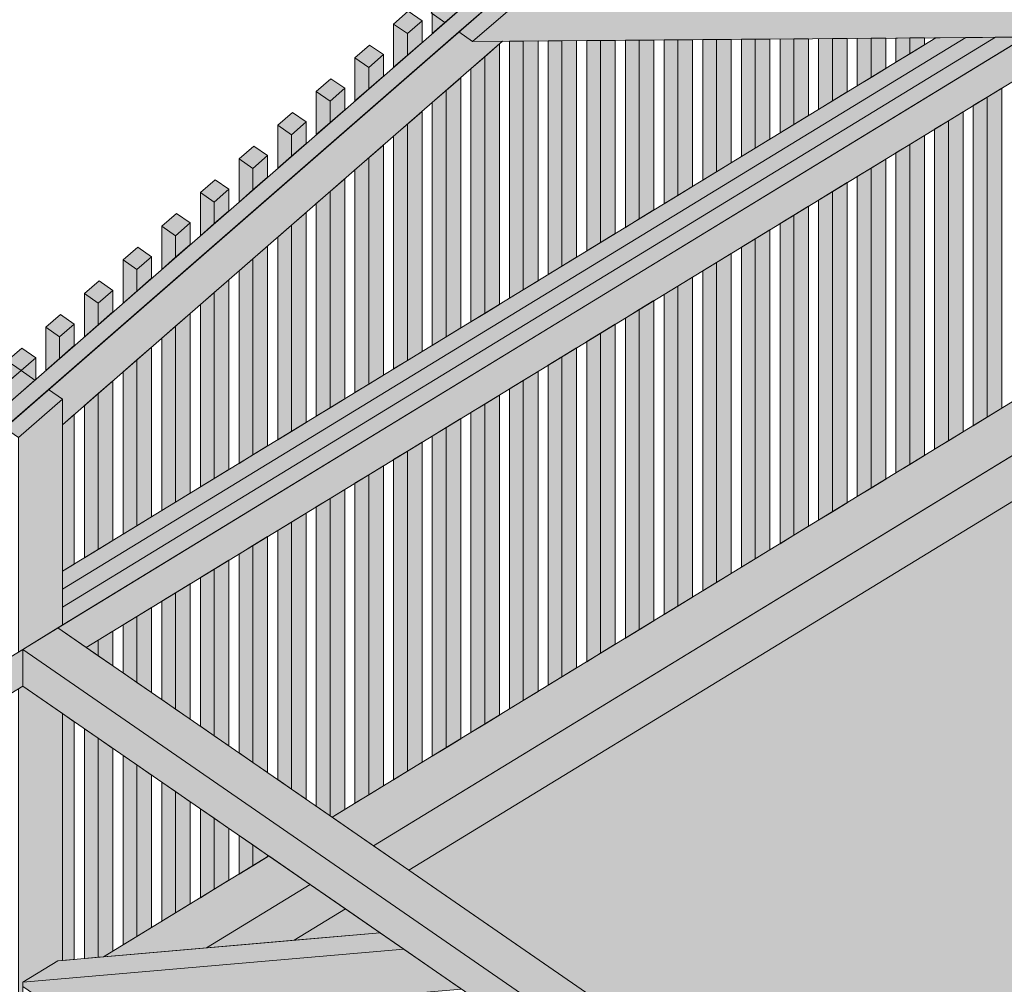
# Model space of a CAD drawing. Header units: millimetres. Extents: x 0 to 1517, y -116 to 725.
# Tile 402 of 501: x 1068 to 1092, y 638 to 662. Entities that reach past the tile are written whole.
import ezdxf

# ---------------------------------------------------------------- set-up
doc = ezdxf.new("R2010")
doc.units = ezdxf.units.MM
doc.layers.add('Ech.1_100', color=7, linetype='Continuous')

msp = doc.modelspace()

# ---------------------------------------------------------------- hatches: boundary and pattern name
at = {"layer": 'Ech.1_100', "linetype": 'Continuous', "lineweight": 5, "true_color": 0xd4c4b3, "transparency": 33554687}
for points in [[(1097.756, 678.441), (1097.413, 678.678), (999.659, 593.46), (1000.001, 593.223), (1097.756, 678.441)], [(1098.098, 664.99), (1068.851, 647.126), (1069.552, 646.642), (1098.098, 664.077), (1098.098, 664.99)], [(1079.884, 661.686), (1079.142, 661.68), (1078.8, 661.916), (1068.618, 653.04), (1068.96, 652.804), (1068.96, 652.163), (1079.884, 661.686)], [(1092.861, 661.791), (1092.121, 661.785), (1068.96, 647.638), (1068.96, 647.193), (1092.861, 661.791)], [(1092.121, 661.785), (1091.382, 661.779), (1068.96, 648.084), (1068.96, 647.638), (1092.121, 661.785)], [(1091.382, 661.779), (1090.642, 661.773), (1068.96, 648.53), (1068.96, 648.084), (1091.382, 661.779)], [(1045.443, 631.916), (1067.977, 645.679), (1067.977, 646.592), (1047.46, 634.061), (1045.443, 632.302), (1045.443, 631.916)]]:
    msp.add_hatch(color=9, dxfattribs=at).paths.add_polyline_path(points)
at = {"layer": 'Ech.1_100', "linetype": 'Continuous', "lineweight": 5, "true_color": 0xe0d9d1, "transparency": 33554687}
for points in [[(1079.677, 663.216), (1079.335, 663.453), (1078.115, 662.389), (1078.457, 662.153), (1079.677, 663.216)], [(1078.8, 661.916), (1079.142, 661.68), (1080.362, 662.743), (1080.02, 662.98), (1078.8, 661.916)], [(1094.609, 662.858), (1080.362, 662.743), (1079.142, 661.68), (1092.861, 661.791), (1094.609, 662.858)], [(1076.847, 639.555), (1068.851, 638.862), (1067.977, 638.328), (1077.436, 639.148), (1076.847, 639.555)], [(1069.281, 637.327), (1078.869, 638.158), (1077.436, 639.148), (1067.977, 638.328), (1067.977, 638.227), (1069.281, 637.327)]]:
    msp.add_hatch(color=254, dxfattribs=at).paths.add_polyline_path(points)
at = {"layer": 'Ech.1_100', "linetype": 'Continuous', "lineweight": 5, "true_color": 0xeaddd7, "transparency": 33554687}
for points in [[(1077.888, 662.192), (1077.546, 662.429), (1077.181, 662.111), (1077.524, 661.875), (1077.888, 662.192)], [(1078.457, 662.153), (1078.14, 662.371), (1078.14, 661.877), (1078.457, 662.153)], [(1077.524, 661.875), (1077.181, 662.111), (1077.181, 661.041), (1077.524, 661.339), (1077.524, 661.875)], [(1077.524, 661.339), (1077.888, 661.657), (1077.888, 662.192), (1077.524, 661.875), (1077.524, 661.339)], [(1079.442, 654.932), (1079.806, 655.154), (1079.806, 661.618), (1079.442, 661.301), (1079.442, 654.932)], [(1080.401, 661.69), (1080.059, 661.687), (1080.059, 655.309), (1080.401, 655.518), (1080.401, 661.69)], [(1080.766, 661.693), (1080.401, 661.69), (1080.401, 655.518), (1080.766, 655.74), (1080.766, 661.693)], [(1081.36, 661.698), (1081.018, 661.695), (1081.018, 655.894), (1081.36, 656.104), (1081.36, 661.698)], [(1081.725, 661.701), (1081.36, 661.698), (1081.36, 656.104), (1081.725, 656.326), (1081.725, 661.701)], [(1082.32, 661.705), (1081.977, 661.703), (1081.977, 656.48), (1082.32, 656.689), (1082.32, 661.705)], [(1082.684, 661.708), (1082.32, 661.705), (1082.32, 656.689), (1082.684, 656.912), (1082.684, 661.708)], [(1083.279, 661.713), (1082.936, 661.71), (1082.936, 657.066), (1083.279, 657.275), (1083.279, 661.713)], [(1083.643, 661.716), (1083.279, 661.713), (1083.279, 657.275), (1083.643, 657.498), (1083.643, 661.716)], [(1084.238, 661.721), (1083.895, 661.718), (1083.895, 657.652), (1084.238, 657.861), (1084.238, 661.721)], [(1084.602, 661.724), (1084.238, 661.721), (1084.238, 657.861), (1084.602, 658.084), (1084.602, 661.724)], [(1085.197, 661.729), (1084.854, 661.726), (1084.854, 658.238), (1085.197, 658.447), (1085.197, 661.729)], [(1085.561, 661.732), (1085.197, 661.729), (1085.197, 658.447), (1085.561, 658.669), (1085.561, 661.732)], [(1086.156, 661.736), (1085.813, 661.734), (1085.813, 658.823), (1086.156, 659.033), (1086.156, 661.736)], [(1086.52, 661.739), (1086.156, 661.736), (1086.156, 659.033), (1086.52, 659.255), (1086.52, 661.739)], [(1087.115, 661.744), (1086.773, 661.741), (1086.773, 659.409), (1087.115, 659.618), (1087.115, 661.744)], [(1087.479, 661.747), (1087.115, 661.744), (1087.115, 659.618), (1087.479, 659.841), (1087.479, 661.747)], [(1088.074, 661.752), (1087.732, 661.749), (1087.732, 659.995), (1088.074, 660.204), (1088.074, 661.752)], [(1088.438, 661.755), (1088.074, 661.752), (1088.074, 660.204), (1088.438, 660.427), (1088.438, 661.755)], [(1089.033, 661.76), (1088.691, 661.757), (1088.691, 660.581), (1089.033, 660.79), (1089.033, 661.76)], [(1089.398, 661.763), (1089.033, 661.76), (1089.033, 660.79), (1089.398, 661.013), (1089.398, 661.763)], [(1089.992, 661.767), (1089.65, 661.765), (1089.65, 661.167), (1089.992, 661.376), (1089.992, 661.767)], [(1090.357, 661.77), (1089.992, 661.767), (1089.992, 661.376), (1090.357, 661.598), (1090.357, 661.77)], [(1090.642, 661.773), (1090.609, 661.772), (1090.609, 661.753), (1090.642, 661.773)], [(1076.929, 661.356), (1076.586, 661.592), (1076.222, 661.275), (1076.565, 661.038), (1076.929, 661.356)], [(1076.565, 660.503), (1076.929, 660.821), (1076.929, 661.356), (1076.565, 661.038), (1076.565, 660.503)], [(1076.565, 661.038), (1076.222, 661.275), (1076.222, 660.205), (1076.565, 660.503), (1076.565, 661.038)], [(1079.1, 654.723), (1079.442, 654.932), (1079.442, 661.301), (1079.1, 661.002), (1079.1, 654.723)], [(1075.97, 660.52), (1075.627, 660.756), (1075.263, 660.439), (1075.606, 660.202), (1075.97, 660.52)], [(1078.483, 654.346), (1078.847, 654.569), (1078.847, 660.782), (1078.483, 660.465), (1078.483, 654.346)], [(1075.606, 660.202), (1075.263, 660.439), (1075.263, 659.368), (1075.606, 659.667), (1075.606, 660.202)], [(1075.606, 659.667), (1075.97, 659.985), (1075.97, 660.52), (1075.606, 660.202), (1075.606, 659.667)], [(1078.14, 654.137), (1078.483, 654.346), (1078.483, 660.465), (1078.14, 660.166), (1078.14, 654.137)], [(1091.911, 652.353), (1092.275, 652.575), (1092.275, 660.52), (1091.911, 660.298), (1091.911, 652.353)], [(1091.568, 652.143), (1091.911, 652.353), (1091.911, 660.298), (1091.568, 660.089), (1091.568, 652.143)], [(1075.011, 659.684), (1074.668, 659.92), (1074.304, 659.603), (1074.647, 659.366), (1075.011, 659.684)], [(1077.524, 653.76), (1077.888, 653.983), (1077.888, 659.946), (1077.524, 659.628), (1077.524, 653.76)], [(1090.952, 651.767), (1091.316, 651.989), (1091.316, 659.934), (1090.952, 659.712), (1090.952, 651.767)], [(1074.647, 658.831), (1075.011, 659.148), (1075.011, 659.684), (1074.647, 659.366), (1074.647, 658.831)], [(1090.609, 651.557), (1090.952, 651.767), (1090.952, 659.712), (1090.609, 659.503), (1090.609, 651.557)], [(1074.647, 659.366), (1074.304, 659.603), (1074.304, 658.532), (1074.647, 658.831), (1074.647, 659.366)], [(1077.181, 653.551), (1077.524, 653.76), (1077.524, 659.628), (1077.181, 659.33), (1077.181, 653.551)], [(1089.992, 651.181), (1090.357, 651.403), (1090.357, 659.349), (1089.992, 659.126), (1089.992, 651.181)], [(1074.052, 658.848), (1073.709, 659.084), (1073.345, 658.767), (1073.687, 658.53), (1074.052, 658.848)], [(1076.565, 653.175), (1076.929, 653.397), (1076.929, 659.11), (1076.565, 658.792), (1076.565, 653.175)], [(1089.992, 659.126), (1089.65, 658.917), (1089.65, 650.972), (1089.992, 651.181), (1089.992, 659.126)], [(1073.687, 658.53), (1073.345, 658.767), (1073.345, 657.696), (1073.687, 657.995), (1073.687, 658.53)], [(1073.687, 657.995), (1074.052, 658.312), (1074.052, 658.848), (1073.687, 658.53), (1073.687, 657.995)], [(1076.222, 652.965), (1076.565, 653.175), (1076.565, 658.792), (1076.222, 658.494), (1076.222, 652.965)], [(1089.033, 650.595), (1089.398, 650.818), (1089.398, 658.763), (1089.033, 658.54), (1089.033, 650.595)], [(1088.691, 650.386), (1089.033, 650.595), (1089.033, 658.54), (1088.691, 658.331), (1088.691, 650.386)], [(1072.386, 657.93), (1072.728, 657.694), (1073.093, 658.011), (1072.75, 658.248), (1072.386, 657.93)], [(1075.606, 652.589), (1075.97, 652.811), (1075.97, 658.274), (1075.606, 657.956), (1075.606, 652.589)], [(1088.074, 650.009), (1088.438, 650.232), (1088.438, 658.177), (1088.074, 657.955), (1088.074, 650.009)], [(1072.728, 657.694), (1072.386, 657.93), (1072.386, 656.86), (1072.728, 657.159), (1072.728, 657.694)], [(1073.093, 658.011), (1072.728, 657.694), (1072.728, 657.159), (1073.093, 657.476), (1073.093, 658.011)], [(1075.263, 652.379), (1075.606, 652.589), (1075.606, 657.956), (1075.263, 657.658), (1075.263, 652.379)], [(1088.074, 657.955), (1087.732, 657.745), (1087.732, 649.8), (1088.074, 650.009), (1088.074, 657.955)], [(1087.115, 649.423), (1087.479, 649.646), (1087.479, 657.591), (1087.115, 657.369), (1087.115, 649.423)], [(1072.133, 657.175), (1071.791, 657.412), (1071.427, 657.094), (1071.769, 656.858), (1072.133, 657.175)], [(1074.647, 652.003), (1075.011, 652.225), (1075.011, 657.438), (1074.647, 657.12), (1074.647, 652.003)], [(1086.773, 649.214), (1087.115, 649.423), (1087.115, 657.369), (1086.773, 657.159), (1086.773, 649.214)], [(1071.769, 656.858), (1071.427, 657.094), (1071.427, 656.024), (1071.769, 656.323), (1071.769, 656.858)], [(1071.769, 656.323), (1072.133, 656.64), (1072.133, 657.175), (1071.769, 656.858), (1071.769, 656.323)], [(1074.304, 651.794), (1074.647, 652.003), (1074.647, 657.12), (1074.304, 656.821), (1074.304, 651.794)], [(1086.156, 648.838), (1086.52, 649.06), (1086.52, 657.005), (1086.156, 656.783), (1086.156, 648.838)], [(1086.156, 656.783), (1085.813, 656.574), (1085.813, 648.628), (1086.156, 648.838), (1086.156, 656.783)], [(1070.468, 656.258), (1070.81, 656.022), (1071.174, 656.339), (1070.832, 656.576), (1070.468, 656.258)], [(1073.687, 651.417), (1074.052, 651.64), (1074.052, 656.601), (1073.687, 656.284), (1073.687, 651.417)], [(1070.81, 656.022), (1070.468, 656.258), (1070.468, 655.188), (1070.81, 655.486), (1070.81, 656.022)], [(1070.81, 655.486), (1071.174, 655.804), (1071.174, 656.339), (1070.81, 656.022), (1070.81, 655.486)], [(1073.345, 651.208), (1073.687, 651.417), (1073.687, 656.284), (1073.345, 655.985), (1073.345, 651.208)], [(1085.197, 648.252), (1085.561, 648.474), (1085.561, 656.42), (1085.197, 656.197), (1085.197, 648.252)], [(1084.854, 648.043), (1085.197, 648.252), (1085.197, 656.197), (1084.854, 655.988), (1084.854, 648.043)], [(1070.215, 655.503), (1069.873, 655.74), (1069.508, 655.422), (1069.851, 655.186), (1070.215, 655.503)], [(1072.728, 650.831), (1073.093, 651.054), (1073.093, 655.765), (1072.728, 655.448), (1072.728, 650.831)], [(1084.238, 647.666), (1084.602, 647.888), (1084.602, 655.834), (1084.238, 655.611), (1084.238, 647.666)], [(1069.851, 654.65), (1070.215, 654.968), (1070.215, 655.503), (1069.851, 655.186), (1069.851, 654.65)], [(1083.895, 647.457), (1084.238, 647.666), (1084.238, 655.611), (1083.895, 655.402), (1083.895, 647.457)], [(1069.851, 655.186), (1069.508, 655.422), (1069.508, 654.352), (1069.851, 654.65), (1069.851, 655.186)], [(1072.386, 650.622), (1072.728, 650.831), (1072.728, 655.448), (1072.386, 655.149), (1072.386, 650.622)], [(1083.643, 655.248), (1083.279, 655.025), (1083.279, 647.08), (1083.643, 647.303), (1083.643, 655.248)], [(1082.936, 646.871), (1083.279, 647.08), (1083.279, 655.025), (1082.936, 654.816), (1082.936, 646.871)], [(1069.256, 654.667), (1068.914, 654.903), (1068.549, 654.586), (1068.892, 654.349), (1069.256, 654.667)], [(1071.769, 650.245), (1072.133, 650.468), (1072.133, 654.929), (1071.769, 654.612), (1071.769, 650.245)], [(1068.892, 654.349), (1068.549, 654.586), (1068.549, 653.516), (1068.892, 653.814), (1068.892, 654.349)], [(1068.892, 653.814), (1069.256, 654.132), (1069.256, 654.667), (1068.892, 654.349), (1068.892, 653.814)], [(1071.427, 650.036), (1071.769, 650.245), (1071.769, 654.612), (1071.427, 654.313), (1071.427, 650.036)], [(1082.32, 646.494), (1082.684, 646.717), (1082.684, 654.662), (1082.32, 654.44), (1082.32, 646.494)], [(1081.977, 646.285), (1082.32, 646.494), (1082.32, 654.44), (1081.977, 654.23), (1081.977, 646.285)], [(1068.297, 653.831), (1067.954, 654.067), (1067.59, 653.75), (1067.933, 653.513), (1068.297, 653.831)], [(1070.81, 649.66), (1071.174, 649.882), (1071.174, 654.093), (1070.81, 653.776), (1070.81, 649.66)], [(1081.725, 654.076), (1081.36, 653.854), (1081.36, 645.909), (1081.725, 646.131), (1081.725, 654.076)], [(1067.933, 653.513), (1068.275, 653.277), (1068.297, 653.296), (1068.297, 653.831), (1067.933, 653.513)], [(1070.468, 649.45), (1070.81, 649.66), (1070.81, 653.776), (1070.468, 653.477), (1070.468, 649.45)], [(1081.36, 653.854), (1081.018, 653.645), (1081.018, 645.699), (1081.36, 645.909), (1081.36, 653.854)], [(1067.933, 653.513), (1067.59, 653.75), (1067.59, 653.215), (1067.933, 653.513)], [(1080.401, 645.323), (1080.766, 645.545), (1080.766, 653.49), (1080.401, 653.268), (1080.401, 645.323)], [(1069.851, 649.074), (1070.215, 649.296), (1070.215, 653.257), (1069.851, 652.939), (1069.851, 649.074)], [(1080.401, 653.268), (1080.059, 653.059), (1080.059, 645.114), (1080.401, 645.323), (1080.401, 653.268)], [(1069.508, 648.865), (1069.851, 649.074), (1069.851, 652.939), (1069.508, 652.641), (1069.508, 648.865)], [(1079.442, 644.737), (1079.806, 644.959), (1079.806, 652.905), (1079.442, 652.682), (1079.442, 644.737)], [(1079.1, 644.528), (1079.442, 644.737), (1079.442, 652.682), (1079.1, 652.473), (1079.1, 644.528)], [(1068.96, 648.53), (1069.256, 648.71), (1069.256, 652.421), (1068.96, 652.163), (1068.96, 648.53)], [(1078.483, 644.151), (1078.847, 644.374), (1078.847, 652.319), (1078.483, 652.096), (1078.483, 644.151)], [(1078.14, 643.942), (1078.483, 644.151), (1078.483, 652.096), (1078.14, 651.887), (1078.14, 643.942)], [(1077.524, 643.565), (1077.888, 643.788), (1077.888, 651.733), (1077.524, 651.511), (1077.524, 643.565)], [(1077.181, 643.356), (1077.524, 643.565), (1077.524, 651.511), (1077.181, 651.301), (1077.181, 643.356)], [(1076.565, 642.979), (1076.929, 643.202), (1076.929, 651.147), (1076.565, 650.925), (1076.565, 642.979)], [(1076.565, 650.925), (1076.222, 650.716), (1076.222, 642.77), (1076.565, 642.979), (1076.565, 650.925)], [(1075.658, 642.426), (1075.97, 642.616), (1075.97, 650.561), (1075.606, 650.339), (1075.606, 642.462), (1075.658, 642.426)], [(1075.606, 650.339), (1075.263, 650.13), (1075.263, 642.698), (1075.606, 642.462), (1075.606, 650.339)], [(1075.011, 649.976), (1074.647, 649.753), (1074.647, 643.124), (1075.011, 642.873), (1075.011, 649.976)], [(1074.647, 649.753), (1074.304, 649.544), (1074.304, 643.361), (1074.647, 643.124), (1074.647, 649.753)], [(1074.052, 649.39), (1073.687, 649.167), (1073.687, 643.786), (1074.052, 643.535), (1074.052, 649.39)], [(1073.687, 649.167), (1073.345, 648.958), (1073.345, 644.023), (1073.687, 643.786), (1073.687, 649.167)], [(1073.093, 648.804), (1072.728, 648.581), (1072.728, 644.449), (1073.093, 644.197), (1073.093, 648.804)], [(1072.728, 648.581), (1072.386, 648.372), (1072.386, 644.685), (1072.728, 644.449), (1072.728, 648.581)], [(1072.133, 648.218), (1071.769, 647.996), (1071.769, 645.111), (1072.133, 644.859), (1072.133, 648.218)], [(1071.769, 647.996), (1071.427, 647.786), (1071.427, 645.347), (1071.769, 645.111), (1071.769, 647.996)], [(1071.174, 647.632), (1070.81, 647.41), (1070.81, 645.773), (1071.174, 645.522), (1071.174, 647.632)], [(1070.81, 647.41), (1070.468, 647.201), (1070.468, 646.01), (1070.81, 645.773), (1070.81, 647.41)], [(1070.215, 647.046), (1069.851, 646.824), (1069.851, 646.435), (1070.215, 646.184), (1070.215, 647.046)], [(1069.851, 646.824), (1069.552, 646.642), (1069.851, 646.435), (1069.851, 646.824)], [(1068.96, 638.871), (1069.256, 638.897), (1069.256, 644.796), (1068.96, 645), (1068.96, 638.871)], [(1069.508, 638.919), (1069.851, 638.949), (1069.851, 644.385), (1069.508, 644.622), (1069.508, 638.919)], [(1069.851, 638.949), (1069.984, 638.96), (1070.215, 639.101), (1070.215, 644.134), (1069.851, 644.385), (1069.851, 638.949)], [(1070.468, 639.255), (1070.81, 639.465), (1070.81, 643.723), (1070.468, 643.96), (1070.468, 639.255)], [(1070.81, 639.465), (1071.174, 639.687), (1071.174, 643.472), (1070.81, 643.723), (1070.81, 639.465)], [(1071.427, 639.841), (1071.769, 640.05), (1071.769, 643.061), (1071.427, 643.297), (1071.427, 639.841)], [(1071.769, 640.05), (1072.133, 640.273), (1072.133, 642.809), (1071.769, 643.061), (1071.769, 640.05)], [(1072.386, 640.427), (1072.728, 640.636), (1072.728, 642.399), (1072.386, 642.635), (1072.386, 640.427)], [(1072.728, 640.636), (1073.093, 640.859), (1073.093, 642.147), (1072.728, 642.399), (1072.728, 640.636)], [(1073.345, 641.013), (1073.687, 641.222), (1073.687, 641.736), (1073.345, 641.973), (1073.345, 641.013)], [(1073.687, 641.222), (1074.052, 641.445), (1074.052, 641.485), (1073.687, 641.736), (1073.687, 641.222)]]:
    msp.add_hatch(color=254, dxfattribs=at).paths.add_polyline_path(points)
at = {"layer": 'Ech.1_100', "linetype": 'Continuous', "lineweight": 5, "true_color": 0xdcdcdc, "transparency": 33554687}
for points in [[(1096.342, 655.059), (1075.658, 642.426), (1076.686, 641.716), (1097.37, 654.35), (1096.342, 655.059)], [(1077.562, 641.111), (1098.098, 653.654), (1098.098, 654.794), (1076.686, 641.716), (1077.562, 641.111)], [(1069.984, 638.96), (1072.536, 639.181), (1075.11, 640.754), (1074.083, 641.463), (1069.984, 638.96)], [(1072.536, 639.181), (1074.712, 639.37), (1075.987, 640.149), (1075.11, 640.754), (1072.536, 639.181)]]:
    msp.add_hatch(color=254, dxfattribs=at).paths.add_polyline_path(points)
at = {"layer": 'Ech.1_100', "linetype": 'Continuous', "lineweight": 5, "true_color": 0xf8f8f8, "transparency": 33554687}
for points in [[(1098.098, 653.654), (1077.562, 641.111), (1088.571, 633.509), (1090.819, 635.468), (1090.819, 636.003), (1091.911, 636.956), (1092.254, 636.719), (1098.098, 641.814), (1098.098, 653.654)], [(1074.712, 639.37), (1076.847, 639.555), (1075.987, 640.149), (1074.712, 639.37)]]:
    msp.add_hatch(color=7, dxfattribs=at).paths.add_polyline_path(points)
at = {"layer": 'Ech.1_100', "linetype": 'Continuous', "lineweight": 5, "true_color": 0xe0c8b3, "transparency": 33554687}
for points in [[(1068.275, 653.277), (1067.933, 653.513), (1066.84, 652.561), (1067.183, 652.324), (1068.275, 653.277)], [(1067.525, 652.088), (1067.868, 651.851), (1068.96, 652.804), (1068.618, 653.04), (1067.525, 652.088)], [(1067.868, 646.525), (1068.96, 647.193), (1068.96, 652.804), (1067.868, 651.851), (1067.868, 646.525)], [(1068.851, 638.862), (1068.96, 638.871), (1068.96, 645), (1067.977, 645.679), (1067.868, 645.613), (1067.868, 636.33), (1068.682, 636.828), (1067.977, 637.315), (1067.977, 638.328), (1068.851, 638.862)]]:
    msp.add_hatch(color=9, dxfattribs=at).paths.add_polyline_path(points)
at = {"layer": 'Ech.1_100', "linetype": 'Continuous', "lineweight": 5, "true_color": 0xe3bbbb, "transparency": 33554687}
for points in [[(1068.851, 647.126), (1067.977, 646.592), (1087.843, 632.874), (1088.571, 633.509), (1068.851, 647.126)], [(1087.843, 632.874), (1067.977, 646.592), (1067.977, 645.679), (1087.259, 632.365), (1087.843, 632.874)]]:
    msp.add_hatch(color=9, dxfattribs=at).paths.add_polyline_path(points)

# ---------------------------------------------------------------- linework, layer by layer
at = {"layer": 'Ech.1_100', "color": 7, "linetype": 'Continuous', "lineweight": 5}
for points in [[(1097.756, 678.441), (1097.413, 678.678), (999.659, 593.46), (1000.001, 593.223), (1097.756, 678.441)], [(1098.098, 664.99), (1068.851, 647.126), (1069.552, 646.642), (1098.098, 664.077), (1098.098, 664.99)], [(1079.677, 663.216), (1079.335, 663.453), (1078.115, 662.389), (1078.457, 662.153), (1079.677, 663.216)], [(1078.8, 661.916), (1079.142, 661.68), (1080.362, 662.743), (1080.02, 662.98), (1078.8, 661.916)], [(1094.609, 662.858), (1080.362, 662.743), (1079.142, 661.68), (1092.861, 661.791), (1094.609, 662.858)], [(1077.888, 662.192), (1077.546, 662.429), (1077.181, 662.111), (1077.524, 661.875), (1077.888, 662.192)], [(1078.457, 662.153), (1078.14, 662.371), (1078.14, 661.877), (1078.457, 662.153)], [(1077.524, 661.875), (1077.181, 662.111), (1077.181, 661.041), (1077.524, 661.339), (1077.524, 661.875)], [(1077.524, 661.339), (1077.888, 661.657), (1077.888, 662.192), (1077.524, 661.875), (1077.524, 661.339)], [(1079.884, 661.686), (1079.142, 661.68), (1078.8, 661.916), (1068.618, 653.04), (1068.96, 652.804), (1068.96, 652.163), (1079.884, 661.686)], [(1092.861, 661.791), (1092.121, 661.785), (1068.96, 647.638), (1068.96, 647.193), (1092.861, 661.791)], [(1092.121, 661.785), (1091.382, 661.779), (1068.96, 648.084), (1068.96, 647.638), (1092.121, 661.785)], [(1091.382, 661.779), (1090.642, 661.773), (1068.96, 648.53), (1068.96, 648.084), (1091.382, 661.779)], [(1079.442, 654.932), (1079.806, 655.154), (1079.806, 661.618), (1079.442, 661.301), (1079.442, 654.932)], [(1080.401, 661.69), (1080.059, 661.687), (1080.059, 655.309), (1080.401, 655.518), (1080.401, 661.69)], [(1080.766, 661.693), (1080.401, 661.69), (1080.401, 655.518), (1080.766, 655.74), (1080.766, 661.693)], [(1081.36, 661.698), (1081.018, 661.695), (1081.018, 655.894), (1081.36, 656.104), (1081.36, 661.698)], [(1081.725, 661.701), (1081.36, 661.698), (1081.36, 656.104), (1081.725, 656.326), (1081.725, 661.701)], [(1082.32, 661.705), (1081.977, 661.703), (1081.977, 656.48), (1082.32, 656.689), (1082.32, 661.705)], [(1082.684, 661.708), (1082.32, 661.705), (1082.32, 656.689), (1082.684, 656.912), (1082.684, 661.708)], [(1083.279, 661.713), (1082.936, 661.71), (1082.936, 657.066), (1083.279, 657.275), (1083.279, 661.713)], [(1083.643, 661.716), (1083.279, 661.713), (1083.279, 657.275), (1083.643, 657.498), (1083.643, 661.716)], [(1084.238, 661.721), (1083.895, 661.718), (1083.895, 657.652), (1084.238, 657.861), (1084.238, 661.721)], [(1084.602, 661.724), (1084.238, 661.721), (1084.238, 657.861), (1084.602, 658.084), (1084.602, 661.724)], [(1085.197, 661.729), (1084.854, 661.726), (1084.854, 658.238), (1085.197, 658.447), (1085.197, 661.729)], [(1085.561, 661.732), (1085.197, 661.729), (1085.197, 658.447), (1085.561, 658.669), (1085.561, 661.732)], [(1086.156, 661.736), (1085.813, 661.734), (1085.813, 658.823), (1086.156, 659.033), (1086.156, 661.736)], [(1086.52, 661.739), (1086.156, 661.736), (1086.156, 659.033), (1086.52, 659.255), (1086.52, 661.739)], [(1087.115, 661.744), (1086.773, 661.741), (1086.773, 659.409), (1087.115, 659.618), (1087.115, 661.744)], [(1087.479, 661.747), (1087.115, 661.744), (1087.115, 659.618), (1087.479, 659.841), (1087.479, 661.747)], [(1088.074, 661.752), (1087.732, 661.749), (1087.732, 659.995), (1088.074, 660.204), (1088.074, 661.752)], [(1088.438, 661.755), (1088.074, 661.752), (1088.074, 660.204), (1088.438, 660.427), (1088.438, 661.755)], [(1089.033, 661.76), (1088.691, 661.757), (1088.691, 660.581), (1089.033, 660.79), (1089.033, 661.76)], [(1089.398, 661.763), (1089.033, 661.76), (1089.033, 660.79), (1089.398, 661.013), (1089.398, 661.763)], [(1089.992, 661.767), (1089.65, 661.765), (1089.65, 661.167), (1089.992, 661.376), (1089.992, 661.767)], [(1090.357, 661.77), (1089.992, 661.767), (1089.992, 661.376), (1090.357, 661.598), (1090.357, 661.77)], [(1090.642, 661.773), (1090.609, 661.772), (1090.609, 661.753), (1090.642, 661.773)], [(1076.929, 661.356), (1076.586, 661.592), (1076.222, 661.275), (1076.565, 661.038), (1076.929, 661.356)], [(1076.565, 660.503), (1076.929, 660.821), (1076.929, 661.356), (1076.565, 661.038), (1076.565, 660.503)], [(1076.565, 661.038), (1076.222, 661.275), (1076.222, 660.205), (1076.565, 660.503), (1076.565, 661.038)], [(1079.1, 654.723), (1079.442, 654.932), (1079.442, 661.301), (1079.1, 661.002), (1079.1, 654.723)], [(1075.97, 660.52), (1075.627, 660.756), (1075.263, 660.439), (1075.606, 660.202), (1075.97, 660.52)], [(1078.483, 654.346), (1078.847, 654.569), (1078.847, 660.782), (1078.483, 660.465), (1078.483, 654.346)], [(1075.606, 660.202), (1075.263, 660.439), (1075.263, 659.368), (1075.606, 659.667), (1075.606, 660.202)], [(1075.606, 659.667), (1075.97, 659.985), (1075.97, 660.52), (1075.606, 660.202), (1075.606, 659.667)], [(1078.14, 654.137), (1078.483, 654.346), (1078.483, 660.465), (1078.14, 660.166), (1078.14, 654.137)], [(1091.911, 652.353), (1092.275, 652.575), (1092.275, 660.52), (1091.911, 660.298), (1091.911, 652.353)], [(1091.568, 652.143), (1091.911, 652.353), (1091.911, 660.298), (1091.568, 660.089), (1091.568, 652.143)], [(1075.011, 659.684), (1074.668, 659.92), (1074.304, 659.603), (1074.647, 659.366), (1075.011, 659.684)], [(1077.524, 653.76), (1077.888, 653.983), (1077.888, 659.946), (1077.524, 659.628), (1077.524, 653.76)], [(1090.952, 651.767), (1091.316, 651.989), (1091.316, 659.934), (1090.952, 659.712), (1090.952, 651.767)], [(1074.647, 658.831), (1075.011, 659.148), (1075.011, 659.684), (1074.647, 659.366), (1074.647, 658.831)], [(1090.609, 651.557), (1090.952, 651.767), (1090.952, 659.712), (1090.609, 659.503), (1090.609, 651.557)], [(1074.647, 659.366), (1074.304, 659.603), (1074.304, 658.532), (1074.647, 658.831), (1074.647, 659.366)], [(1077.181, 653.551), (1077.524, 653.76), (1077.524, 659.628), (1077.181, 659.33), (1077.181, 653.551)], [(1089.992, 651.181), (1090.357, 651.403), (1090.357, 659.349), (1089.992, 659.126), (1089.992, 651.181)], [(1074.052, 658.848), (1073.709, 659.084), (1073.345, 658.767), (1073.687, 658.53), (1074.052, 658.848)], [(1076.565, 653.175), (1076.929, 653.397), (1076.929, 659.11), (1076.565, 658.792), (1076.565, 653.175)], [(1089.992, 659.126), (1089.65, 658.917), (1089.65, 650.972), (1089.992, 651.181), (1089.992, 659.126)], [(1073.687, 658.53), (1073.345, 658.767), (1073.345, 657.696), (1073.687, 657.995), (1073.687, 658.53)], [(1073.687, 657.995), (1074.052, 658.312), (1074.052, 658.848), (1073.687, 658.53), (1073.687, 657.995)], [(1076.222, 652.965), (1076.565, 653.175), (1076.565, 658.792), (1076.222, 658.494), (1076.222, 652.965)], [(1089.033, 650.595), (1089.398, 650.818), (1089.398, 658.763), (1089.033, 658.54), (1089.033, 650.595)], [(1088.691, 650.386), (1089.033, 650.595), (1089.033, 658.54), (1088.691, 658.331), (1088.691, 650.386)], [(1072.386, 657.93), (1072.728, 657.694), (1073.093, 658.011), (1072.75, 658.248), (1072.386, 657.93)], [(1075.606, 652.589), (1075.97, 652.811), (1075.97, 658.274), (1075.606, 657.956), (1075.606, 652.589)], [(1088.074, 650.009), (1088.438, 650.232), (1088.438, 658.177), (1088.074, 657.955), (1088.074, 650.009)], [(1072.728, 657.694), (1072.386, 657.93), (1072.386, 656.86), (1072.728, 657.159), (1072.728, 657.694)], [(1073.093, 658.011), (1072.728, 657.694), (1072.728, 657.159), (1073.093, 657.476), (1073.093, 658.011)], [(1075.263, 652.379), (1075.606, 652.589), (1075.606, 657.956), (1075.263, 657.658), (1075.263, 652.379)], [(1088.074, 657.955), (1087.732, 657.745), (1087.732, 649.8), (1088.074, 650.009), (1088.074, 657.955)], [(1087.115, 649.423), (1087.479, 649.646), (1087.479, 657.591), (1087.115, 657.369), (1087.115, 649.423)], [(1072.133, 657.175), (1071.791, 657.412), (1071.427, 657.094), (1071.769, 656.858), (1072.133, 657.175)], [(1074.647, 652.003), (1075.011, 652.225), (1075.011, 657.438), (1074.647, 657.12), (1074.647, 652.003)], [(1086.773, 649.214), (1087.115, 649.423), (1087.115, 657.369), (1086.773, 657.159), (1086.773, 649.214)], [(1071.769, 656.858), (1071.427, 657.094), (1071.427, 656.024), (1071.769, 656.323), (1071.769, 656.858)], [(1071.769, 656.323), (1072.133, 656.64), (1072.133, 657.175), (1071.769, 656.858), (1071.769, 656.323)], [(1074.304, 651.794), (1074.647, 652.003), (1074.647, 657.12), (1074.304, 656.821), (1074.304, 651.794)], [(1086.156, 648.838), (1086.52, 649.06), (1086.52, 657.005), (1086.156, 656.783), (1086.156, 648.838)], [(1086.156, 656.783), (1085.813, 656.574), (1085.813, 648.628), (1086.156, 648.838), (1086.156, 656.783)], [(1070.468, 656.258), (1070.81, 656.022), (1071.174, 656.339), (1070.832, 656.576), (1070.468, 656.258)], [(1073.687, 651.417), (1074.052, 651.64), (1074.052, 656.601), (1073.687, 656.284), (1073.687, 651.417)], [(1070.81, 656.022), (1070.468, 656.258), (1070.468, 655.188), (1070.81, 655.486), (1070.81, 656.022)], [(1070.81, 655.486), (1071.174, 655.804), (1071.174, 656.339), (1070.81, 656.022), (1070.81, 655.486)], [(1073.345, 651.208), (1073.687, 651.417), (1073.687, 656.284), (1073.345, 655.985), (1073.345, 651.208)], [(1085.197, 648.252), (1085.561, 648.474), (1085.561, 656.42), (1085.197, 656.197), (1085.197, 648.252)], [(1084.854, 648.043), (1085.197, 648.252), (1085.197, 656.197), (1084.854, 655.988), (1084.854, 648.043)], [(1070.215, 655.503), (1069.873, 655.74), (1069.508, 655.422), (1069.851, 655.186), (1070.215, 655.503)], [(1072.728, 650.831), (1073.093, 651.054), (1073.093, 655.765), (1072.728, 655.448), (1072.728, 650.831)], [(1084.238, 647.666), (1084.602, 647.888), (1084.602, 655.834), (1084.238, 655.611), (1084.238, 647.666)], [(1069.851, 654.65), (1070.215, 654.968), (1070.215, 655.503), (1069.851, 655.186), (1069.851, 654.65)], [(1083.895, 647.457), (1084.238, 647.666), (1084.238, 655.611), (1083.895, 655.402), (1083.895, 647.457)], [(1069.851, 655.186), (1069.508, 655.422), (1069.508, 654.352), (1069.851, 654.65), (1069.851, 655.186)], [(1072.386, 650.622), (1072.728, 650.831), (1072.728, 655.448), (1072.386, 655.149), (1072.386, 650.622)], [(1083.643, 655.248), (1083.279, 655.025), (1083.279, 647.08), (1083.643, 647.303), (1083.643, 655.248)], [(1096.342, 655.059), (1075.658, 642.426), (1076.686, 641.716), (1097.37, 654.35), (1096.342, 655.059)], [(1082.936, 646.871), (1083.279, 647.08), (1083.279, 655.025), (1082.936, 654.816), (1082.936, 646.871)], [(1069.256, 654.667), (1068.914, 654.903), (1068.549, 654.586), (1068.892, 654.349), (1069.256, 654.667)], [(1071.769, 650.245), (1072.133, 650.468), (1072.133, 654.929), (1071.769, 654.612), (1071.769, 650.245)], [(1077.562, 641.111), (1098.098, 653.654), (1098.098, 654.794), (1076.686, 641.716), (1077.562, 641.111)], [(1068.892, 654.349), (1068.549, 654.586), (1068.549, 653.516), (1068.892, 653.814), (1068.892, 654.349)], [(1068.892, 653.814), (1069.256, 654.132), (1069.256, 654.667), (1068.892, 654.349), (1068.892, 653.814)], [(1071.427, 650.036), (1071.769, 650.245), (1071.769, 654.612), (1071.427, 654.313), (1071.427, 650.036)], [(1082.32, 646.494), (1082.684, 646.717), (1082.684, 654.662), (1082.32, 654.44), (1082.32, 646.494)], [(1081.977, 646.285), (1082.32, 646.494), (1082.32, 654.44), (1081.977, 654.23), (1081.977, 646.285)], [(1068.297, 653.831), (1067.954, 654.067), (1067.59, 653.75), (1067.933, 653.513), (1068.297, 653.831)], [(1070.81, 649.66), (1071.174, 649.882), (1071.174, 654.093), (1070.81, 653.776), (1070.81, 649.66)], [(1081.725, 654.076), (1081.36, 653.854), (1081.36, 645.909), (1081.725, 646.131), (1081.725, 654.076)], [(1067.933, 653.513), (1068.275, 653.277), (1068.297, 653.296), (1068.297, 653.831), (1067.933, 653.513)], [(1070.468, 649.45), (1070.81, 649.66), (1070.81, 653.776), (1070.468, 653.477), (1070.468, 649.45)], [(1081.36, 653.854), (1081.018, 653.645), (1081.018, 645.699), (1081.36, 645.909), (1081.36, 653.854)], [(1067.933, 653.513), (1067.59, 653.75), (1067.59, 653.215), (1067.933, 653.513)], [(1098.098, 653.654), (1077.562, 641.111), (1088.571, 633.509), (1090.819, 635.468), (1090.819, 636.003), (1091.911, 636.956), (1092.254, 636.719), (1098.098, 641.814), (1098.098, 653.654)], [(1068.275, 653.277), (1067.933, 653.513), (1066.84, 652.561), (1067.183, 652.324), (1068.275, 653.277)], [(1080.401, 645.323), (1080.766, 645.545), (1080.766, 653.49), (1080.401, 653.268), (1080.401, 645.323)], [(1069.851, 649.074), (1070.215, 649.296), (1070.215, 653.257), (1069.851, 652.939), (1069.851, 649.074)], [(1080.401, 653.268), (1080.059, 653.059), (1080.059, 645.114), (1080.401, 645.323), (1080.401, 653.268)], [(1067.525, 652.088), (1067.868, 651.851), (1068.96, 652.804), (1068.618, 653.04), (1067.525, 652.088)], [(1067.868, 646.525), (1068.96, 647.193), (1068.96, 652.804), (1067.868, 651.851), (1067.868, 646.525)], [(1069.508, 648.865), (1069.851, 649.074), (1069.851, 652.939), (1069.508, 652.641), (1069.508, 648.865)], [(1079.442, 644.737), (1079.806, 644.959), (1079.806, 652.905), (1079.442, 652.682), (1079.442, 644.737)], [(1079.1, 644.528), (1079.442, 644.737), (1079.442, 652.682), (1079.1, 652.473), (1079.1, 644.528)], [(1068.96, 648.53), (1069.256, 648.71), (1069.256, 652.421), (1068.96, 652.163), (1068.96, 648.53)], [(1078.483, 644.151), (1078.847, 644.374), (1078.847, 652.319), (1078.483, 652.096), (1078.483, 644.151)], [(1078.14, 643.942), (1078.483, 644.151), (1078.483, 652.096), (1078.14, 651.887), (1078.14, 643.942)], [(1077.524, 643.565), (1077.888, 643.788), (1077.888, 651.733), (1077.524, 651.511), (1077.524, 643.565)], [(1077.181, 643.356), (1077.524, 643.565), (1077.524, 651.511), (1077.181, 651.301), (1077.181, 643.356)], [(1076.565, 642.979), (1076.929, 643.202), (1076.929, 651.147), (1076.565, 650.925), (1076.565, 642.979)], [(1076.565, 650.925), (1076.222, 650.716), (1076.222, 642.77), (1076.565, 642.979), (1076.565, 650.925)], [(1075.658, 642.426), (1075.97, 642.616), (1075.97, 650.561), (1075.606, 650.339), (1075.606, 642.462), (1075.658, 642.426)], [(1075.606, 650.339), (1075.263, 650.13), (1075.263, 642.698), (1075.606, 642.462), (1075.606, 650.339)], [(1075.011, 649.976), (1074.647, 649.753), (1074.647, 643.124), (1075.011, 642.873), (1075.011, 649.976)], [(1074.647, 649.753), (1074.304, 649.544), (1074.304, 643.361), (1074.647, 643.124), (1074.647, 649.753)], [(1074.052, 649.39), (1073.687, 649.167), (1073.687, 643.786), (1074.052, 643.535), (1074.052, 649.39)], [(1073.687, 649.167), (1073.345, 648.958), (1073.345, 644.023), (1073.687, 643.786), (1073.687, 649.167)], [(1073.093, 648.804), (1072.728, 648.581), (1072.728, 644.449), (1073.093, 644.197), (1073.093, 648.804)], [(1072.728, 648.581), (1072.386, 648.372), (1072.386, 644.685), (1072.728, 644.449), (1072.728, 648.581)], [(1072.133, 648.218), (1071.769, 647.996), (1071.769, 645.111), (1072.133, 644.859), (1072.133, 648.218)], [(1071.769, 647.996), (1071.427, 647.786), (1071.427, 645.347), (1071.769, 645.111), (1071.769, 647.996)], [(1071.174, 647.632), (1070.81, 647.41), (1070.81, 645.773), (1071.174, 645.522), (1071.174, 647.632)], [(1070.81, 647.41), (1070.468, 647.201), (1070.468, 646.01), (1070.81, 645.773), (1070.81, 647.41)], [(1068.851, 647.126), (1067.977, 646.592), (1087.843, 632.874), (1088.571, 633.509), (1068.851, 647.126)], [(1070.215, 647.046), (1069.851, 646.824), (1069.851, 646.435), (1070.215, 646.184), (1070.215, 647.046)], [(1069.851, 646.824), (1069.552, 646.642), (1069.851, 646.435), (1069.851, 646.824)], [(1045.443, 631.916), (1067.977, 645.679), (1067.977, 646.592), (1047.46, 634.061), (1045.443, 632.302), (1045.443, 631.916)], [(1087.843, 632.874), (1067.977, 646.592), (1067.977, 645.679), (1087.259, 632.365), (1087.843, 632.874)], [(1068.851, 638.862), (1068.96, 638.871), (1068.96, 645), (1067.977, 645.679), (1067.868, 645.613), (1067.868, 636.33), (1068.682, 636.828), (1067.977, 637.315), (1067.977, 638.328), (1068.851, 638.862)], [(1068.96, 638.871), (1069.256, 638.897), (1069.256, 644.796), (1068.96, 645), (1068.96, 638.871)], [(1069.508, 638.919), (1069.851, 638.949), (1069.851, 644.385), (1069.508, 644.622), (1069.508, 638.919)], [(1069.851, 638.949), (1069.984, 638.96), (1070.215, 639.101), (1070.215, 644.134), (1069.851, 644.385), (1069.851, 638.949)], [(1070.468, 639.255), (1070.81, 639.465), (1070.81, 643.723), (1070.468, 643.96), (1070.468, 639.255)], [(1070.81, 639.465), (1071.174, 639.687), (1071.174, 643.472), (1070.81, 643.723), (1070.81, 639.465)], [(1071.427, 639.841), (1071.769, 640.05), (1071.769, 643.061), (1071.427, 643.297), (1071.427, 639.841)], [(1071.769, 640.05), (1072.133, 640.273), (1072.133, 642.809), (1071.769, 643.061), (1071.769, 640.05)], [(1072.386, 640.427), (1072.728, 640.636), (1072.728, 642.399), (1072.386, 642.635), (1072.386, 640.427)], [(1072.728, 640.636), (1073.093, 640.859), (1073.093, 642.147), (1072.728, 642.399), (1072.728, 640.636)], [(1073.345, 641.013), (1073.687, 641.222), (1073.687, 641.736), (1073.345, 641.973), (1073.345, 641.013)], [(1073.687, 641.222), (1074.052, 641.445), (1074.052, 641.485), (1073.687, 641.736), (1073.687, 641.222)], [(1069.984, 638.96), (1072.536, 639.181), (1075.11, 640.754), (1074.083, 641.463), (1069.984, 638.96)], [(1072.536, 639.181), (1074.712, 639.37), (1075.987, 640.149), (1075.11, 640.754), (1072.536, 639.181)], [(1074.712, 639.37), (1076.847, 639.555), (1075.987, 640.149), (1074.712, 639.37)], [(1076.847, 639.555), (1068.851, 638.862), (1067.977, 638.328), (1077.436, 639.148), (1076.847, 639.555)], [(1069.281, 637.327), (1078.869, 638.158), (1077.436, 639.148), (1067.977, 638.328), (1067.977, 638.227), (1069.281, 637.327)]]:
    msp.add_lwpolyline(points, close=True, dxfattribs=at)

doc.saveas('drawing.dxf')
